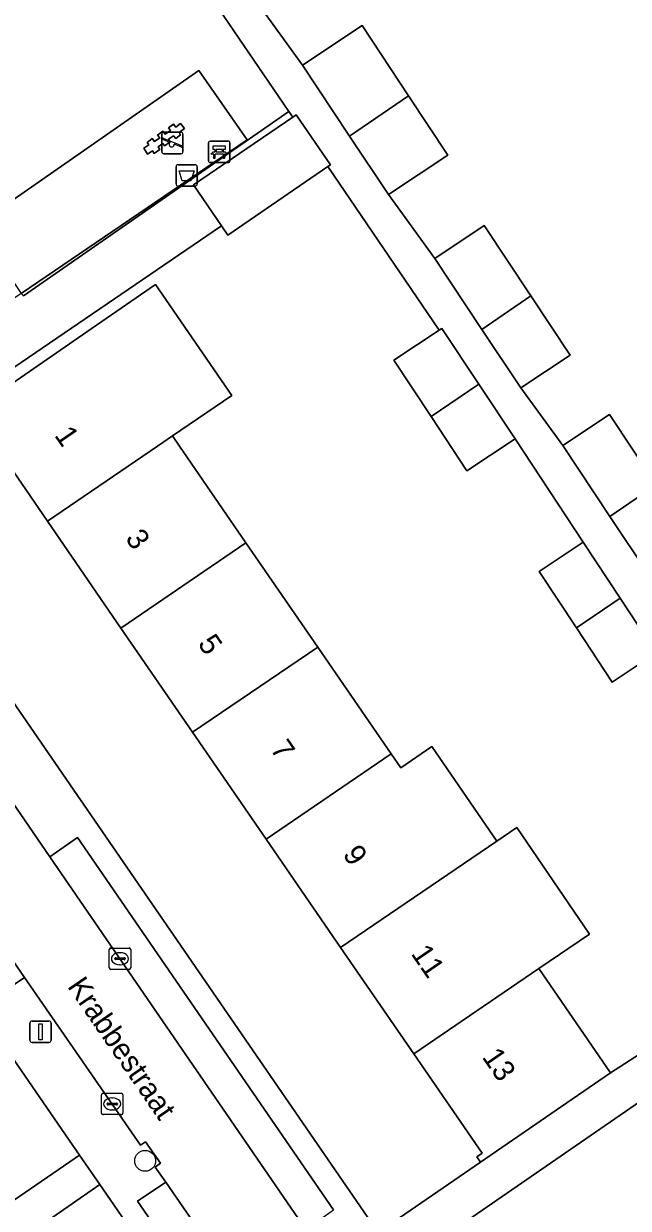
# Model space of a CAD drawing. Extents: x 157445 to 158888, y 383061 to 384688.
# Drawn here: x 158177.3 to 158205.5, y 383464.4 to 383519.7 of the extents above; entities that cross this region are included whole.
import ezdxf

# ---------------------------------------------------------------- set-up
doc = ezdxf.new("R2010")
doc.units = 0
for name, color, linetype in [('IMGEO_Afvalbak', 7, 'Continuous'), ('IMGEO_Bank', 7, 'Continuous'), ('IMGEO_Boom', 7, 'Continuous'), ('IMGEO_Erf', 7, 'Continuous'), ('IMGEO_Groenvoorziening', 7, 'Continuous'), ('IMGEO_Kolk', 7, 'Continuous'), ('IMGEO_Lichtmast', 7, 'Continuous'), ('IMGEO_Openbare_ruimte_label', 7, 'Continuous'), ('IMGEO_Pand', 7, 'Continuous'), ('IMGEO_Pand_nummerreeks', 7, 'Continuous'), ('IMGEO_Parkeervlak_open', 7, 'Continuous'), ('IMGEO_Rijbaan_lokaal_open', 7, 'Continuous'), ('IMGEO_Speelvoorziening', 7, 'Continuous'), ('IMGEO_Voetpad_open', 7, 'Continuous')]:
    doc.layers.add(name, color=color, linetype=linetype)

msp = doc.modelspace()

# ---------------------------------------------------------------- linework, layer by layer
at = {"layer": 'IMGEO_Afvalbak'}
for p, q in [((158184.39, 383512.248), (158184.39, 383513.048)), ((158184.39, 383513.048), (158184.39, 383512.248)), ((158184.49, 383513.148), (158185.28, 383513.148)), ((158185.28, 383513.148), (158184.49, 383513.148)), ((158185.38, 383513.048), (158185.38, 383512.248)), ((158185.38, 383512.248), (158185.38, 383513.048)), ((158185.28, 383512.148), (158184.49, 383512.148)), ((158184.49, 383512.148), (158185.28, 383512.148))]:
    msp.add_line(p, q, dxfattribs=at)
msp.add_lwpolyline([(158184.533, 383512.862), (158185.237, 383512.862), (158185.088, 383512.392), (158184.682, 383512.392), (158184.533, 383512.862)], dxfattribs=at)
for centre, start, end in [((158184.49, 383513.048), 90, 180), ((158184.49, 383513.048), 90, 180), ((158185.28, 383513.048), 0, 90), ((158185.28, 383513.048), 360, 90), ((158184.49, 383512.248), 180, 270), ((158184.49, 383512.248), 180, 270), ((158185.28, 383512.248), 270, 0), ((158185.28, 383512.248), 270, 0)]:
    msp.add_arc(centre, 0.1, start, end, dxfattribs=at)
at = {"layer": 'IMGEO_Bank'}
for p, q in [((158185.907, 383513.32), (158185.907, 383514.161)), ((158185.907, 383514.161), (158185.907, 383513.32)), ((158185.982, 383514.245), (158186.823, 383514.245)), ((158186.823, 383514.245), (158185.982, 383514.245)), ((158186.216, 383513.751), (158186.216, 383513.857)), ((158186.26, 383513.857), (158186.26, 383513.751)), ((158186.548, 383513.863), (158186.266, 383513.863)), ((158186.266, 383513.745), (158186.548, 383513.745)), ((158186.554, 383513.751), (158186.554, 383513.857)), ((158186.598, 383513.857), (158186.598, 383513.751)), ((158186.907, 383514.17), (158186.907, 383513.329)), ((158186.907, 383513.329), (158186.907, 383514.17)), ((158186.832, 383513.245), (158185.991, 383513.245)), ((158185.991, 383513.245), (158186.832, 383513.245)), ((158186.604, 383513.643), (158186.211, 383513.643))]:
    msp.add_line(p, q, dxfattribs=at)
for points in [[(158186.154, 383513.643), (158186.012, 383513.643), (158186.124, 383513.745), (158186.21, 383513.745)], [(158186.21, 383513.863), (158186.124, 383513.863), (158186.124, 383514.024), (158186.687, 383514.024), (158186.687, 383513.863), (158186.604, 383513.863)], [(158186.604, 383513.745), (158186.687, 383513.745), (158186.799, 383513.643), (158186.66, 383513.643)], [(158186.204, 383513.636), (158186.204, 383513.429), (158186.161, 383513.429), (158186.161, 383513.636)], [(158186.654, 383513.636), (158186.654, 383513.429), (158186.61, 383513.429), (158186.61, 383513.636)]]:
    msp.add_lwpolyline(points, dxfattribs=at)
for centre, radius, start, end in [((158185.985, 383514.167), 0.0779, 92.4484, 184.2845), ((158185.985, 383514.167), 0.0779, 92.4484, 184.2845), ((158186.209, 383513.856), 0.00671, 2.8957, 87.1043), ((158186.209, 383513.752), 0.00671, 272.8957, 357.1043), ((158186.266, 383513.856), 0.00671, 92.8957, 177.1043), ((158186.266, 383513.752), 0.00671, 182.8957, 267.1043), ((158186.548, 383513.856), 0.00671, 2.8957, 87.1043), ((158186.548, 383513.752), 0.00671, 272.8957, 357.1043), ((158186.605, 383513.856), 0.00671, 92.8957, 177.1043), ((158186.605, 383513.752), 0.00671, 182.8957, 267.1043), ((158186.829, 383514.167), 0.0779, 2.4484, 94.2845), ((158186.829, 383514.167), 0.0779, 2.4484, 94.2845), ((158185.985, 383513.323), 0.0779, 182.4484, 274.2845), ((158185.985, 383513.323), 0.0779, 182.4484, 274.2845), ((158186.154, 383513.636), 0.00671, 2.8957, 87.1043), ((158186.211, 383513.636), 0.00671, 92.8957, 177.1043), ((158186.603, 383513.636), 0.00671, 2.8957, 87.1043), ((158186.66, 383513.636), 0.00671, 92.8957, 177.1043), ((158186.829, 383513.323), 0.0779, 272.4484, 4.2845), ((158186.829, 383513.323), 0.0779, 272.4484, 4.2845)]:
    msp.add_arc(centre, radius, start, end, dxfattribs=at)
at = {"layer": 'IMGEO_Boom'}
msp.add_circle((158182.948, 383466.634), 0.489, dxfattribs=at)
at = {"layer": 'IMGEO_Erf'}
for points in [[(158188.173, 383520.716), (158190.296, 383517.797), (158193.078, 383519.644), (158195.252, 383516.367), (158197.092, 383513.595), (158194.31, 383511.749), (158196.473, 383508.772), (158198.786, 383510.308), (158200.964, 383507.024), (158202.799, 383504.258), (158200.487, 383502.724), (158202.452, 383500.038), (158204.637, 383501.488), (158206.816, 383498.203)], [(158206.819, 383490.349), (158204.758, 383488.989), (158203.092, 383491.516), (158201.349, 383494.158), (158203.41, 383495.517), (158200.228, 383500.343), (158197.972, 383498.854), (158196.3, 383501.389), (158194.563, 383504.023), (158196.688, 383505.425), (158191.482, 383513.061), (158188.605, 383511.093), (158186.809, 383509.864), (158186.515, 383510.296), (158169.458, 383498.667)], [(158174.599, 383501.472), (158180.671, 383505.651), (158183.436, 383507.554), (158187.003, 383502.372), (158184.227, 383500.482), (158184.559, 383500), (158187.658, 383495.496), (158191.009, 383490.625), (158194.444, 383485.631), (158194.887, 383484.988), (158196.333, 383485.983), (158199.373, 383481.565), (158200.31, 383482.203), (158203.703, 383477.219), (158201.339, 383475.609), (158204.683, 383470.749), (158215.682, 383477.821)], [(158173.045, 383493.459), (158193.833, 383463.284), (158198.611, 383466.571), (158198.44, 383466.818), (158198.687, 383466.988), (158195.494, 383471.629), (158192.076, 383476.598), (158188.598, 383481.653), (158185.163, 383486.646), (158181.815, 383491.512), (158178.381, 383496.502), (158175.975, 383500)], [(158176.593, 383464.64), (158179.881, 383466.9), (158165.205, 383488.229)]]:
    msp.add_lwpolyline(points, dxfattribs=at)
msp.add_lwpolyline([(158180.828, 383465.523), (158177.876, 383463.466), (158178.045, 383463.218), (158177.797, 383463.048), (158181.061, 383458.265), (158184.374, 383453.411), (158187.898, 383448.248), (158191.276, 383443.299), (158194.62, 383438.398), (158197.981, 383433.474), (158198.229, 383433.644), (158198.399, 383433.397), (158194.279, 383430.564), (158192.805, 383429.55), (158193.95, 383427.886), (158202.62, 383433.853)], close=True, dxfattribs=at)
at = {"layer": 'IMGEO_Groenvoorziening'}
msp.add_lwpolyline([(158180.152, 383529.574), (158177.454, 383533.53), (158174.805, 383531.725), (158172.774, 383530.341), (158172.993, 383530.02), (158165.398, 383524.716), (158165.238, 383524.604), (158173.875, 383511.97), (158175.02, 383510.296), (158185.458, 383517.539), (158187.716, 383514.31), (158177.152, 383507.139), (158177.273, 383507.024), (158189.663, 383515.631), (158186.396, 383520.42)], close=True, dxfattribs=at)
at = {"layer": 'IMGEO_Kolk'}
for p, q in [((158181.271, 383475.645), (158181.271, 383476.497)), ((158181.346, 383476.571), (158182.198, 383476.571)), ((158181.573, 383476.114), (158181.971, 383476.114)), ((158181.759, 383476.351), (158181.784, 383476.351)), ((158182.272, 383476.497), (158182.272, 383475.645)), ((158182.198, 383475.571), (158181.346, 383475.571)), ((158181.53, 383476.065), (158181.53, 383476.077)), ((158181.968, 383476.028), (158181.57, 383476.028)), ((158181.782, 383475.791), (158181.757, 383475.791)), ((158182.014, 383476.077), (158182.014, 383476.065)), ((158180.908, 383468.863), (158180.908, 383469.715)), ((158180.983, 383469.789), (158181.835, 383469.789)), ((158181.396, 383469.569), (158181.421, 383469.569)), ((158181.909, 383469.715), (158181.909, 383468.863)), ((158181.167, 383469.283), (158181.167, 383469.295)), ((158181.605, 383469.246), (158181.207, 383469.246)), ((158181.21, 383469.332), (158181.608, 383469.332)), ((158181.419, 383469.009), (158181.394, 383469.009)), ((158181.651, 383469.295), (158181.651, 383469.283)), ((158181.835, 383468.789), (158180.983, 383468.789))]:
    msp.add_line(p, q, dxfattribs=at)
for points in [[(158181.271, 383475.645), (158181.271, 383476.497)], [(158181.346, 383476.571), (158182.198, 383476.571)], [(158182.272, 383476.497), (158182.272, 383475.645)], [(158182.198, 383475.571), (158181.346, 383475.571)], [(158180.908, 383468.863), (158180.908, 383469.715)], [(158180.983, 383469.789), (158181.835, 383469.789)], [(158181.909, 383469.715), (158181.909, 383468.863)], [(158181.835, 383468.789), (158180.983, 383468.789)]]:
    msp.add_lwpolyline(points, dxfattribs=at)
for centre, radius, start, end in [((158181.348, 383476.495), 0.0765, 91.552, 178.448), ((158181.348, 383476.495), 0.0765, 91.552, 178.448), ((158181.57, 383476.074), 0.0403, 85.8775, 175.7526), ((158181.975, 383476.076), 0.0386, 1.7309, 96.639), ((158182.196, 383476.495), 0.0765, 1.552, 88.448), ((158182.196, 383476.495), 0.0765, 1.552, 88.448), ((158181.348, 383475.647), 0.0765, 181.552, 268.448), ((158181.348, 383475.647), 0.0765, 181.552, 268.448), ((158181.567, 383476.064), 0.0366, 178.938, 274.7102), ((158181.971, 383476.071), 0.043, 264.8664, 352.4533), ((158182.196, 383475.647), 0.0765, 271.552, 358.448), ((158182.196, 383475.647), 0.0765, 271.552, 358.448), ((158180.985, 383469.713), 0.0765, 91.552, 178.448), ((158180.985, 383469.713), 0.0765, 91.552, 178.448), ((158181.833, 383469.713), 0.0765, 1.552, 88.448), ((158181.833, 383469.713), 0.0765, 1.552, 88.448), ((158181.207, 383469.292), 0.0403, 85.8775, 175.7526), ((158181.204, 383469.282), 0.0366, 178.938, 274.7102), ((158181.608, 383469.289), 0.043, 264.8664, 352.4533), ((158181.612, 383469.294), 0.0386, 1.7309, 96.639), ((158180.985, 383468.865), 0.0765, 181.552, 268.448), ((158180.985, 383468.865), 0.0765, 181.552, 268.448), ((158181.833, 383468.865), 0.0765, 271.552, 358.448), ((158181.833, 383468.865), 0.0765, 271.552, 358.448)]:
    msp.add_arc(centre, radius, start, end, dxfattribs=at)
for centre, major_axis, ratio, start_param, end_param in [((158181.758, 383476.071), (-0.387, 0.002), 0.722429, 4.712389, 7.853982), ((158181.783, 383476.071), (-0.39, 0.002), 0.717154, 1.570796, 4.712389), ((158181.395, 383469.289), (-0.387, 0.002), 0.722429, 4.712389, 7.853982), ((158181.42, 383469.289), (-0.39, 0.002), 0.717154, 1.570796, 4.712389)]:
    msp.add_ellipse(centre, major_axis=major_axis, ratio=ratio, start_param=start_param, end_param=end_param, dxfattribs=at)
at = {"layer": 'IMGEO_Lichtmast'}
for p, q in [((158177.567, 383472.262), (158177.567, 383473.062)), ((158177.567, 383473.062), (158177.567, 383472.262)), ((158177.667, 383473.162), (158178.457, 383473.162)), ((158178.457, 383473.162), (158177.667, 383473.162)), ((158178.557, 383473.062), (158178.557, 383472.262)), ((158178.557, 383472.262), (158178.557, 383473.062)), ((158178.457, 383472.162), (158177.667, 383472.162)), ((158177.667, 383472.162), (158178.457, 383472.162))]:
    msp.add_line(p, q, dxfattribs=at)
msp.add_lwpolyline([(158177.987, 383473.037), (158178.137, 383473.037), (158178.137, 383472.287), (158177.987, 383472.287), (158177.987, 383473.037)], dxfattribs=at)
for centre, start, end in [((158177.667, 383473.062), 90, 180), ((158177.667, 383473.062), 90, 180), ((158178.457, 383473.062), 0, 90), ((158178.457, 383473.062), 360, 90), ((158177.667, 383472.262), 180, 270), ((158177.667, 383472.262), 180, 270), ((158178.457, 383472.262), 270, 0), ((158178.457, 383472.262), 270, 0)]:
    msp.add_arc(centre, 0.1, start, end, dxfattribs=at)
at = {"layer": 'IMGEO_Pand'}
for points in [[(158192.496, 383514.481), (158195.252, 383516.367), (158193.078, 383519.644), (158190.296, 383517.797)], [(158192.496, 383514.481), (158194.31, 383511.749), (158197.092, 383513.595), (158195.252, 383516.367)], [(158189.847, 383515.373), (158185.214, 383512.203), (158186.515, 383510.296), (158186.809, 383509.864), (158188.605, 383511.093), (158191.482, 383513.061), (158191.598, 383513.141), (158189.999, 383515.477)], [(158196.473, 383508.772), (158198.673, 383505.457), (158200.964, 383507.024), (158198.786, 383510.308)], [(158178.381, 383496.502), (158183.52, 383500), (158184.227, 383500.482), (158187.003, 383502.372), (158183.436, 383507.554), (158180.671, 383505.651), (158174.599, 383501.472), (158174.769, 383501.224), (158175.016, 383501.394), (158175.975, 383500)], [(158200.964, 383507.024), (158198.673, 383505.457), (158200.487, 383502.724), (158202.799, 383504.258)], [(158196.688, 383505.425), (158194.563, 383504.023), (158196.3, 383501.389), (158198.526, 383502.906), (158196.804, 383505.501)], [(158198.526, 383502.906), (158196.3, 383501.389), (158197.972, 383498.854), (158200.228, 383500.343)], [(158202.452, 383500.038), (158204.652, 383496.722), (158206.816, 383498.203), (158204.637, 383501.488)], [(158181.815, 383491.512), (158187.658, 383495.496), (158184.559, 383500), (158184.227, 383500.482), (158183.52, 383500), (158178.381, 383496.502)], [(158206.816, 383498.203), (158204.652, 383496.722), (158206.466, 383493.99), (158208.65, 383495.439)], [(158181.815, 383491.512), (158185.163, 383486.646), (158191.009, 383490.625), (158187.658, 383495.496)], [(158203.41, 383495.517), (158201.349, 383494.158), (158203.092, 383491.516), (158205.133, 383492.905)], [(158205.133, 383492.905), (158203.092, 383491.516), (158204.758, 383488.989), (158206.819, 383490.349)], [(158185.163, 383486.646), (158188.598, 383481.653), (158194.444, 383485.631), (158191.009, 383490.625)], [(158192.076, 383476.598), (158199.373, 383481.565), (158196.333, 383485.983), (158194.887, 383484.988), (158194.444, 383485.631), (158188.598, 383481.653)], [(158192.076, 383476.598), (158195.494, 383471.629), (158201.339, 383475.609), (158203.703, 383477.219), (158200.31, 383482.203), (158199.373, 383481.565)], [(158195.494, 383471.629), (158198.687, 383466.988), (158198.44, 383466.818), (158198.611, 383466.571), (158204.683, 383470.749), (158201.339, 383475.609)], [(158201.731, 383458.982), (158207.568, 383462.956), (158209.78, 383464.489), (158206.293, 383469.555), (158202.133, 383466.692), (158198.014, 383463.857), (158198.184, 383463.609), (158198.431, 383463.779)]]:
    msp.add_lwpolyline(points, close=True, dxfattribs=at)
at = {"layer": 'IMGEO_Parkeervlak_open'}
for points in [[(158171.207, 383484.055), (158169.899, 383483.16), (158175.997, 383474.299), (158177.306, 383475.194)], [(158190.451, 383463.423), (158191.749, 383464.34), (158179.784, 383481.727), (158178.493, 383480.827)], [(158183.916, 383465.644), (158182.597, 383464.745), (158202.722, 383435.538), (158204.031, 383436.425), (158192.908, 383452.582), (158192.573, 383453.068), (158190.158, 383456.577)]]:
    msp.add_lwpolyline(points, close=True, dxfattribs=at)
at = {"layer": 'IMGEO_Rijbaan_lokaal_open'}
msp.add_lwpolyline([(158190.451, 383463.423), (158178.493, 383480.827), (158170.83, 383491.981), (158166.995, 383497.562), (158166.723, 383497.396), (158169.456, 383493.38), (158166.565, 383491.448), (158160.847, 383490.423), (158161.029, 383490.096), (158166.372, 383491.119), (158167.368, 383489.672), (158169.682, 383486.308), (158169.949, 383486.472), (158170.628, 383485.464), (158170.383, 383485.281), (158171.207, 383484.055), (158177.306, 383475.194), (158182.738, 383467.36), (158182.971, 383467.513), (158183.672, 383466.527), (158183.423, 383466.337), (158183.916, 383465.644), (158190.158, 383456.577)], dxfattribs=at)
at = {"layer": 'IMGEO_Speelvoorziening'}
for p, q in [((158183.726, 383513.76), (158183.726, 383514.56)), ((158183.726, 383514.56), (158183.726, 383513.76)), ((158184.109, 383514.188), (158183.77, 383514.325)), ((158183.795, 383514.385), (158184.671, 383514.032)), ((158183.826, 383514.66), (158184.616, 383514.66)), ((158184.616, 383514.66), (158183.826, 383514.66)), ((158184.716, 383514.56), (158184.716, 383513.76)), ((158184.716, 383513.76), (158184.716, 383514.56)), ((158184.647, 383513.972), (158184.307, 383514.109)), ((158184.616, 383513.66), (158183.826, 383513.66)), ((158183.826, 383513.66), (158184.616, 383513.66))]:
    msp.add_line(p, q, dxfattribs=at)
for centre, radius, start, end in [((158183.826, 383514.56), 0.1, 90, 180), ((158183.826, 383514.56), 0.1, 90, 180), ((158183.783, 383514.355), 0.0327, 68.078, 248.078), ((158184.616, 383514.56), 0.1, 0, 90), ((158184.616, 383514.56), 0.1, 360, 90), ((158183.826, 383513.76), 0.1, 180, 270), ((158183.826, 383513.76), 0.1, 180, 270), ((158184.188, 383514.098), 0.12, 130.9928, 5.1632), ((158184.616, 383513.76), 0.1, 270, 0), ((158184.616, 383513.76), 0.1, 270, 0), ((158184.659, 383514.002), 0.0327, 248.078, 68.078)]:
    msp.add_arc(centre, radius, start, end, dxfattribs=at)
at = {"layer": 'IMGEO_Voetpad_open'}
for points in [[(158186.396, 383520.42), (158189.663, 383515.631), (158189.847, 383515.373), (158189.999, 383515.477), (158191.598, 383513.141), (158191.482, 383513.061), (158196.688, 383505.425), (158196.804, 383505.501), (158198.526, 383502.906), (158200.228, 383500.343), (158203.41, 383495.517), (158205.133, 383492.905), (158206.819, 383490.349), (158207.218, 383490.612), (158210.507, 383485.628), (158210.993, 383485.949), (158214.402, 383480.781), (158213.961, 383480.49), (158215.682, 383477.821), (158204.683, 383470.749), (158198.611, 383466.571), (158193.833, 383463.284)], [(158206.466, 383493.99), (158204.652, 383496.722), (158202.452, 383500.038), (158200.487, 383502.724), (158198.673, 383505.457), (158196.473, 383508.772), (158194.31, 383511.749), (158192.496, 383514.481), (158190.296, 383517.797), (158188.173, 383520.716)], [(158193.833, 383463.284), (158173.045, 383493.459), (158169.458, 383498.667), (158168.539, 383500), (158167.926, 383500.89), (158165.452, 383499.214), (158165.846, 383498.64), (158166.033, 383498.375), (158166.723, 383497.396), (158166.995, 383497.562), (158170.83, 383491.981), (158178.493, 383480.827), (158179.784, 383481.727), (158191.749, 383464.34)], [(158202.722, 383435.538), (158182.597, 383464.745), (158183.916, 383465.644), (158183.423, 383466.337), (158183.672, 383466.527), (158182.971, 383467.513), (158182.738, 383467.36), (158177.306, 383475.194), (158175.997, 383474.299), (158169.899, 383483.16), (158171.207, 383484.055), (158170.383, 383485.281), (158170.628, 383485.464), (158169.949, 383486.472), (158169.682, 383486.308), (158167.368, 383489.672), (158166.372, 383491.119), (158161.029, 383490.096), (158161.709, 383487.492), (158165.205, 383488.229), (158179.881, 383466.9), (158180.828, 383465.523), (158202.62, 383433.853)], [(158198.014, 383463.857), (158202.133, 383466.692), (158206.293, 383469.555), (158216.591, 383476.642), (158218.389, 383474.028), (158218.34, 383473.995), (158220.033, 383471.443), (158221.804, 383468.772), (158225.114, 383464.023)], [(158177.876, 383463.466), (158180.828, 383465.523), (158179.881, 383466.9), (158176.593, 383464.64), (158174.121, 383462.941)]]:
    msp.add_lwpolyline(points, dxfattribs=at)
for points in [[(158187.716, 383514.31), (158185.458, 383517.539), (158175.02, 383510.296), (158176.033, 383508.796), (158177.152, 383507.139)], [(158186.515, 383510.296), (158185.214, 383512.203), (158189.847, 383515.373), (158189.663, 383515.631), (158177.273, 383507.024), (158177.152, 383507.139), (158167.926, 383500.89), (158168.539, 383500), (158169.458, 383498.667)], [(158183.06, 383513.644), (158183.287, 383513.788), (158183.364, 383513.677), (158183.628, 383513.864), (158183.549, 383513.983), (158183.774, 383514.142), (158183.859, 383514.025), (158184.119, 383514.207), (158184.032, 383514.335), (158184.278, 383514.494), (158184.381, 383514.377), (158184.606, 383514.54), (158184.543, 383514.65), (158184.785, 383514.833), (158184.607, 383515.064), (158184.387, 383514.896), (158184.28, 383515.038), (158184.037, 383514.869), (158184.128, 383514.74), (158183.889, 383514.576), (158183.768, 383514.715), (158183.528, 383514.529), (158183.635, 383514.403), (158183.385, 383514.237), (158183.281, 383514.363), (158183.044, 383514.18), (158183.125, 383514.075), (158182.886, 383513.915)], [(158183.06, 383513.644), (158182.886, 383513.915), (158183.125, 383514.075), (158183.044, 383514.18), (158183.281, 383514.363), (158183.385, 383514.237), (158183.635, 383514.403), (158183.528, 383514.529), (158183.768, 383514.715), (158183.889, 383514.576), (158184.128, 383514.74), (158184.037, 383514.869), (158184.28, 383515.038), (158184.387, 383514.896), (158184.607, 383515.064), (158184.785, 383514.833), (158184.543, 383514.65), (158184.606, 383514.54), (158184.381, 383514.377), (158184.278, 383514.494), (158184.032, 383514.335), (158184.119, 383514.207), (158183.859, 383514.025), (158183.774, 383514.142), (158183.549, 383513.983), (158183.628, 383513.864), (158183.364, 383513.677), (158183.287, 383513.788)]]:
    msp.add_lwpolyline(points, close=True, dxfattribs=at)

# ---------------------------------------------------------------- texts
at = {"layer": 'IMGEO_Openbare_ruimte_label'}
msp.add_text('Krabbestraat', height=1, rotation=304.4849, dxfattribs=at).set_placement((158179.288, 383474.778))
at = {"layer": 'IMGEO_Pand_nummerreeks'}
for s, rotation, p in [('1', 304.5224, (158178.684, 383500.51)), ('3', 304.5285, (158181.993, 383495.698)), ('5', 304.5285, (158185.378, 383490.779)), ('7', 304.5285, (158188.762, 383485.86)), ('9', 304.5285, (158192.146, 383480.941)), ('11', 304.5285, (158195.335, 383476.306)), ('13', 304.5285, (158198.654, 383471.481))]:
    msp.add_text(s, height=1, rotation=rotation, dxfattribs=at).set_placement(p)

doc.saveas('drawing.dxf')
